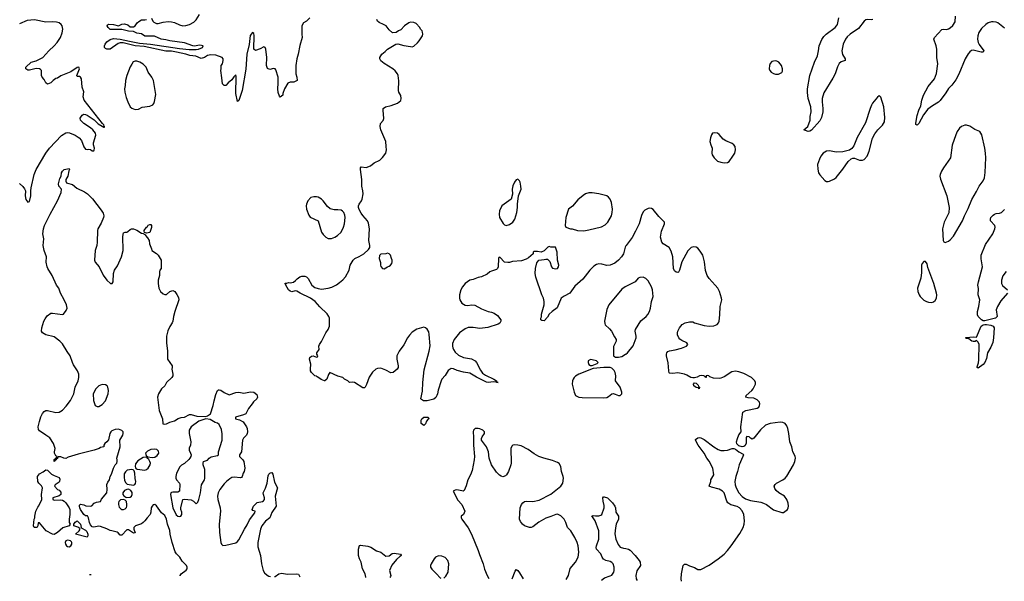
# Model space of a CAD drawing. Header units: inches. Extents: x 1473912 to 1647258, y 640388 to 773423.
# Tile 350 of 420: x 1602652 to 1614587, y 640579 to 647386. Entities that reach past the tile are written whole.
import ezdxf

# ---------------------------------------------------------------- set-up
doc = ezdxf.new("R2010")
doc.units = ezdxf.units.IN
doc.header["$MEASUREMENT"] = 0
doc.layers.add('B6604', color=7, linetype='Continuous')
doc.layers.add('B6614', color=7, linetype='Continuous')

msp = doc.modelspace()

# ---------------------------------------------------------------- linework, layer by layer
at = {"layer": 'B6604', "color": 5}
for points, elevation in [([(1602650, 645399), (1602690, 645364), (1602710, 645337), (1602721, 645310), (1602717, 645250), (1602728, 645208), (1602750, 645173), (1602770, 645184), (1602788, 645250), (1602785, 645310), (1602791, 645349), (1602828, 645510), (1602853, 645570), (1602970, 645770), (1603014, 645830), (1603159, 645981), (1603210, 646015), (1603230, 646020), (1603256, 646016), (1603325, 645985), (1603374, 645954), (1603401, 645921), (1603430, 645844), (1603450, 645817), (1603470, 645811), (1603490, 645816), (1603510, 645811), (1603530, 645797), (1603550, 645796), (1603556, 645804), (1603558, 645830), (1603547, 645870), (1603546, 645894), (1603573, 645987), (1603569, 646010), (1603538, 646050), (1603510, 646076), (1603430, 646129), (1603390, 646169), (1603386, 646194), (1603409, 646230), (1603421, 646239), (1603430, 646242), (1603450, 646237), (1603470, 646229), (1603553, 646173), (1603605, 646125), (1603650, 646094), (1603670, 646082), (1603678, 646082), (1603681, 646090), (1603674, 646094), (1603670, 646110), (1603654, 646130), (1603433, 646410), (1603423, 646450), (1603429, 646510), (1603409, 646570), (1603399, 646670), (1603388, 646690), (1603376, 646696), (1603350, 646699), (1603343, 646710), (1603375, 646790), (1603370, 646809), (1603350, 646805), (1603270, 646755), (1603150, 646704), (1603110, 646679), (1603090, 646672), (1603059, 646650), (1603030, 646621), (1602990, 646603), (1602970, 646621), (1602950, 646661), (1602923, 646690), (1602917, 646710), (1602917, 646770), (1602904, 646784), (1602890, 646791), (1602850, 646794), (1602770, 646773), (1602750, 646774), (1602728, 646790), (1602725, 646810), (1602789, 646871), (1602850, 646889), (1602931, 646930), (1603005, 647010), (1603070, 647068), (1603108, 647110), (1603148, 647170), (1603168, 647228), (1603175, 647270), (1603167, 647310), (1603153, 647330), (1603130, 647347), (1603098, 647358), (1603050, 647360), (1602970, 647356), (1602830, 647383), (1602743, 647377), (1602650, 647335)], 740), ([(1606170, 647409), (1606130, 647368), (1606092, 647348), (1606072, 647310), (1606071, 647210), (1606077, 647170), (1606046, 647074), (1606027, 646970), (1606011, 646910), (1605999, 646830), (1606001, 646730), (1606011, 646689), (1606014, 646650), (1605974, 646630), (1605930, 646629), (1605903, 646617), (1605861, 646550), (1605842, 646490), (1605842, 646470), (1605810, 646446), (1605800, 646460), (1605785, 646505), (1605779, 646550), (1605785, 646615), (1605783, 646690), (1605757, 646777), (1605750, 646789), (1605730, 646794), (1605683, 646783), (1605656, 646796), (1605650, 646806), (1605644, 646830), (1605649, 646930), (1605635, 647030), (1605626, 647050), (1605610, 647058), (1605565, 647035), (1605510, 647014), (1605490, 647028), (1605494, 647194), (1605490, 647219), (1605472, 647232), (1605447, 647193), (1605434, 647086), (1605405, 646970), (1605393, 646787), (1605349, 646530), (1605310, 646405), (1605290, 646395), (1605271, 646490), (1605276, 646696), (1605270, 646718), (1605246, 646694), (1605224, 646656), (1605180, 646620), (1605150, 646589), (1605130, 646588), (1605109, 646609), (1605103, 646683), (1605089, 646770), (1605094, 646790), (1605095, 646830), (1605109, 646850), (1605117, 646890), (1605119, 646910), (1605108, 646930), (1605030, 646957), (1604970, 646962), (1604930, 646953), (1604890, 646929), (1604850, 646917), (1604785, 646945), (1604714, 646954), (1604665, 646970), (1604553, 646993), (1604490, 647003), (1604425, 647005), (1604161, 647061), (1604050, 647069), (1603905, 647105), (1603870, 647104), (1603844, 647096), (1603750, 647031), (1603730, 647027), (1603709, 647029), (1603690, 647037), (1603678, 647050), (1603678, 647070), (1603687, 647090), (1603710, 647117), (1603750, 647148), (1603790, 647159), (1603870, 647151), (1603984, 647124), (1604103, 647103), (1604237, 647090), (1604590, 647037), (1604706, 647026), (1604790, 647025), (1604820, 647030), (1604868, 647050), (1604876, 647070), (1604855, 647075), (1604830, 647076), (1604770, 647066), (1604750, 647069), (1604650, 647104), (1604470, 647129), (1604424, 647144), (1604365, 647150), (1604285, 647185), (1604168, 647188), (1604130, 647215), (1604070, 647224), (1604030, 647242), (1603970, 647249), (1603890, 647268), (1603750, 647268), (1603723, 647290), (1603713, 647310), (1603717, 647323), (1603730, 647332), (1603790, 647326), (1603850, 647311), (1603890, 647333), (1603923, 647337), (1603962, 647322), (1603990, 647299), (1604030, 647300), (1604053, 647310), (1604077, 647350), (1604094, 647366), (1604130, 647383), (1604170, 647383), (1604190, 647388)], 720), ([(1604250, 647406), (1604265, 647370), (1604277, 647357), (1604310, 647341), (1604330, 647340), (1604390, 647358), (1604450, 647364), (1604490, 647361), (1604530, 647351), (1604590, 647323), (1604630, 647311), (1604666, 647314), (1604710, 647327), (1604762, 647358), (1604790, 647385), (1604830, 647450)], 720), ([(1610000, 644644), (1609993, 644630), (1609970, 644550), (1609945, 644510), (1609912, 644470), (1609866, 644434), (1609810, 644410), (1609770, 644405), (1609710, 644423), (1609670, 644425), (1609642, 644418), (1609610, 644397), (1609563, 644350), (1609480, 644240), (1609382, 644158), (1609319, 644070), (1609250, 644037), (1609216, 644010), (1609167, 643893), (1609105, 643850), (1609070, 643815), (1609050, 643782), (1609010, 643738), (1608980, 643740), (1608969, 643750), (1608969, 643770), (1608975, 643785), (1608975, 643815), (1609008, 643930), (1609010, 643970), (1609001, 644010), (1608982, 644050), (1608907, 644267), (1608901, 644310), (1608904, 644370), (1608920, 644440), (1608946, 644470), (1609010, 644478), (1609030, 644485), (1609050, 644482), (1609076, 644456), (1609099, 644390), (1609110, 644376), (1609150, 644365), (1609170, 644371), (1609184, 644390), (1609189, 644410), (1609169, 644470), (1609168, 644568), (1609147, 644627), (1609090, 644628), (1609070, 644638), (1609054, 644630), (1609010, 644586), (1608972, 644568), (1608930, 644578), (1608890, 644578), (1608874, 644570), (1608874, 644550), (1608820, 644500), (1608790, 644482), (1608735, 644465), (1608626, 644454), (1608590, 644442), (1608570, 644442), (1608528, 644448), (1608470, 644506), (1608458, 644502), (1608454, 644490), (1608452, 644390), (1608442, 644370), (1608430, 644358), (1608370, 644339), (1608350, 644329), (1608317, 644303), (1608250, 644270), (1608210, 644263), (1608150, 644239), (1608110, 644229), (1608050, 644189), (1608021, 644150), (1607999, 644110), (1607981, 644050), (1607981, 644010), (1607986, 643990), (1608010, 643951), (1608050, 643927), (1608083, 643923), (1608130, 643928), (1608170, 643924), (1608250, 643881), (1608330, 643851), (1608370, 643843), (1608402, 643830), (1608442, 643802), (1608482, 643750), (1608482, 643730), (1608471, 643709), (1608450, 643695), (1608325, 643655), (1608230, 643644), (1608150, 643657), (1608110, 643656), (1608090, 643654), (1608050, 643639), (1607982, 643590), (1607920, 643510), (1607900, 643460), (1607898, 643430), (1607902, 643410), (1607909, 643390), (1607930, 643356), (1607970, 643321), (1608030, 643293), (1608130, 643275), (1608172, 643252), (1608191, 643231), (1608237, 643137), (1608263, 643103), (1608298, 643078), (1608399, 643030), (1608431, 643010), (1608432, 642992), (1608451, 642989), (1608396, 642996), (1608330, 642989), (1608310, 642993), (1608190, 643052), (1608110, 643100), (1608030, 643112), (1607955, 643135), (1607910, 643155), (1607883, 643157), (1607868, 643152), (1607847, 643133), (1607810, 643074), (1607770, 643029), (1607759, 643010), (1607725, 642895), (1607717, 642850), (1607710, 642830), (1607695, 642805), (1607670, 642786), (1607590, 642765), (1607548, 642768), (1607521, 642781), (1607513, 642790), (1607536, 642884), (1607540, 642990), (1607556, 643144), (1607616, 643370), (1607627, 643433), (1607616, 643570), (1607610, 643601), (1607590, 643636), (1607570, 643653), (1607550, 643658), (1607464, 643636), (1607410, 643600), (1607377, 643563), (1607354, 643530), (1607310, 643445), (1607251, 643370), (1607223, 643310), (1607223, 643270), (1607241, 643190), (1607239, 643170), (1607226, 643150), (1607178, 643110), (1607150, 643105), (1607090, 643139), (1607030, 643161), (1606990, 643159), (1606970, 643149), (1606930, 643114), (1606890, 643053), (1606855, 642965), (1606838, 642930), (1606830, 642922), (1606810, 642924), (1606710, 642989), (1606690, 642994), (1606650, 642989), (1606628, 643010), (1606589, 643029), (1606569, 643049), (1606510, 643066), (1606410, 643109), (1606394, 643086), (1606373, 643027), (1606349, 643009), (1606346, 643010), (1606305, 643025), (1606290, 643038), (1606256, 643056), (1606250, 643066), (1606230, 643068), (1606188, 643110), (1606178, 643130), (1606175, 643150), (1606181, 643210), (1606165, 643270), (1606169, 643290), (1606190, 643306), (1606209, 643311), (1606250, 643296), (1606262, 643298), (1606264, 643310), (1606254, 643330), (1606254, 643350), (1606281, 643390), (1606277, 643430), (1606284, 643450), (1606310, 643485), (1606364, 643590), (1606393, 643630), (1606407, 643673), (1606406, 643770), (1606399, 643790), (1606379, 643819), (1606290, 643907), (1606235, 643970), (1606175, 644010), (1606050, 644070), (1606010, 644096), (1605990, 644099), (1605950, 644089), (1605930, 644095), (1605909, 644110), (1605878, 644170), (1605878, 644178), (1605868, 644190), (1605870, 644194), (1605890, 644194), (1605910, 644202), (1605930, 644198), (1605970, 644203), (1605997, 644223), (1606014, 644246), (1606048, 644270), (1606070, 644276), (1606110, 644276), (1606130, 644271), (1606150, 644251), (1606195, 644170), (1606230, 644141), (1606270, 644127), (1606310, 644120), (1606390, 644130), (1606434, 644146), (1606490, 644174), (1606530, 644201), (1606570, 644234), (1606603, 644270), (1606645, 644350), (1606659, 644410), (1606694, 644470), (1606715, 644490), (1606765, 644515), (1606822, 644550), (1606880, 644600), (1606896, 644624), (1606895, 644650), (1606882, 644710), (1606892, 644850), (1606880, 644920), (1606869, 644950), (1606810, 645012), (1606790, 645043), (1606766, 645086), (1606758, 645110), (1606759, 645130), (1606765, 645150), (1606796, 645190), (1606805, 645210), (1606814, 645274), (1606813, 645310), (1606801, 645370), (1606801, 645450), (1606781, 645570), (1606782, 645590), (1606790, 645602), (1606850, 645595), (1606906, 645614), (1606950, 645650), (1607017, 645683), (1607050, 645715), (1607089, 645770), (1607098, 645810), (1607093, 645850), (1607092, 645910), (1607030, 646050), (1607021, 646090), (1607026, 646130), (1607056, 646164), (1607067, 646190), (1607056, 646290), (1607059, 646310), (1607088, 646330), (1607155, 646345), (1607230, 646375), (1607270, 646408), (1607277, 646430), (1607270, 646469), (1607248, 646508), (1607243, 646530), (1607247, 646647), (1607239, 646710), (1607232, 646732), (1607205, 646765), (1607174, 646790), (1607070, 646856), (1607030, 646889), (1607019, 646910), (1607019, 646930), (1607042, 646970), (1607080, 647000), (1607110, 647030), (1607210, 647091), (1607235, 647095), (1607310, 647074), (1607390, 647061), (1607410, 647059), (1607430, 647067), (1607475, 647105), (1607495, 647130), (1607533, 647190), (1607537, 647210), (1607536, 647236), (1607529, 647250), (1607509, 647270), (1607504, 647290), (1607459, 647339), (1607430, 647353), (1607390, 647357), (1607370, 647349), (1607316, 647310), (1607270, 647262), (1607242, 647250), (1607214, 647230), (1607172, 647228), (1607130, 647262), (1607094, 647310), (1607062, 647330), (1607010, 647353), (1606989, 647370), (1606979, 647390)], 720), ([(1604599, 640647), (1604598, 640650), (1604609, 640671), (1604670, 640714), (1604680, 640730), (1604683, 640750), (1604674, 640770), (1604622, 640822), (1604591, 640871), (1604552, 640910), (1604535, 640935), (1604499, 641050), (1604477, 641150), (1604473, 641193), (1604443, 641270), (1604430, 641332), (1604410, 641377), (1604370, 641409), (1604312, 641492), (1604290, 641508), (1604270, 641504), (1604257, 641490), (1604247, 641470), (1604243, 641417), (1604233, 641387), (1604196, 641350), (1604168, 641310), (1604150, 641290), (1604130, 641276), (1604056, 641250), (1604037, 641230), (1604035, 641210), (1604050, 641166), (1604030, 641164), (1603970, 641202), (1603950, 641201), (1603890, 641138), (1603870, 641136), (1603847, 641167), (1603835, 641175), (1603770, 641192), (1603750, 641193), (1603710, 641215), (1603630, 641243), (1603610, 641248), (1603550, 641235), (1603530, 641239), (1603510, 641264), (1603497, 641290), (1603484, 641350), (1603474, 641374), (1603450, 641374), (1603430, 641389), (1603390, 641449), (1603381, 641470), (1603375, 641490), (1603378, 641502), (1603388, 641512), (1603430, 641507), (1603453, 641493), (1603509, 641491), (1603525, 641495), (1603556, 641524), (1603583, 641537), (1603632, 641548), (1603645, 641575), (1603709, 641651), (1603714, 641690), (1603709, 641751), (1603720, 641780), (1603742, 641810), (1603749, 641850), (1603764, 641876), (1603789, 641950), (1603809, 641991), (1603828, 642010), (1603835, 642030), (1603835, 642050), (1603829, 642070), (1603869, 642210), (1603867, 642290), (1603901, 642350), (1603908, 642370), (1603908, 642390), (1603890, 642408), (1603850, 642422), (1603810, 642418), (1603770, 642401), (1603757, 642390), (1603746, 642370), (1603727, 642293), (1603710, 642270), (1603684, 642250), (1603671, 642230), (1603671, 642209), (1603630, 642199), (1603616, 642190), (1603554, 642170), (1603359, 642121), (1603238, 642082), (1603210, 642066), (1603186, 642070), (1603150, 642088), (1603114, 642086), (1603110, 642066), (1603098, 642062), (1603094, 642050), (1603078, 642042), (1603074, 642030), (1603070, 642029), (1603070, 642054), (1603082, 642058), (1603086, 642070), (1603102, 642078), (1603106, 642090), (1603090, 642098), (1603073, 642130), (1603073, 642150), (1603081, 642190), (1603062, 642250), (1603016, 642316), (1602970, 642352), (1602890, 642402), (1602879, 642419), (1602876, 642450), (1602890, 642516), (1602910, 642573), (1602930, 642613), (1602950, 642639), (1602970, 642650), (1602990, 642650), (1603090, 642626), (1603132, 642628), (1603170, 642655), (1603217, 642703), (1603269, 642770), (1603310, 642850), (1603323, 642930), (1603360, 643010), (1603367, 643050), (1603367, 643090), (1603354, 643130), (1603303, 643203), (1603290, 643230), (1603265, 643310), (1603226, 643366), (1603170, 643458), (1603140, 643490), (1603070, 643542), (1602968, 643568), (1602930, 643590), (1602918, 643610), (1602921, 643650), (1602944, 643730), (1602959, 643761), (1602985, 643795), (1603030, 643828), (1603050, 643830), (1603169, 643811), (1603184, 643816), (1603217, 643863), (1603226, 643890), (1603220, 643930), (1603192, 643992), (1603145, 644070), (1603125, 644130), (1603099, 644170), (1603044, 644284), (1602991, 644370), (1602983, 644390), (1602974, 644446), (1602978, 644510), (1602950, 644590), (1602938, 644650), (1602944, 644730), (1602934, 644790), (1602940, 644850), (1602953, 644890), (1603022, 645030), (1603109, 645190), (1603153, 645290), (1603157, 645330), (1603127, 645370), (1603123, 645397), (1603138, 645462), (1603155, 645490), (1603158, 645530), (1603169, 645551), (1603190, 645571), (1603250, 645582), (1603255, 645570), (1603246, 645554), (1603235, 645490), (1603211, 645450), (1603211, 645430), (1603221, 645410), (1603230, 645403), (1603290, 645388), (1603345, 645345), (1603438, 645298), (1603474, 645274), (1603533, 645213), (1603639, 645079), (1603663, 645043), (1603670, 645010), (1603667, 644990), (1603639, 644921), (1603599, 644850), (1603594, 644830), (1603592, 644690), (1603585, 644650), (1603567, 644590), (1603558, 644470), (1603566, 644446), (1603615, 644390), (1603665, 644290), (1603710, 644227), (1603752, 644188), (1603772, 644188), (1603785, 644210), (1603787, 644310), (1603802, 644350), (1603836, 644404), (1603884, 644510), (1603905, 644590), (1603902, 644758), (1603910, 644802), (1603929, 644811), (1603950, 644811), (1603963, 644817), (1603990, 644842), (1604006, 644850), (1604030, 644851), (1604070, 644835), (1604130, 644798), (1604154, 644794), (1604154, 644790), (1604177, 644777), (1604178, 644770), (1604203, 644743), (1604221, 644710), (1604227, 644670), (1604251, 644610), (1604252, 644590), (1604311, 644551), (1604331, 644530), (1604366, 644470), (1604365, 644370), (1604351, 644350), (1604346, 644330), (1604345, 644285), (1604331, 644229), (1604331, 644190), (1604339, 644130), (1604359, 644090), (1604390, 644063), (1604410, 644056), (1604430, 644056), (1604470, 644091), (1604510, 644105), (1604531, 644091), (1604557, 644057), (1604578, 644018), (1604581, 643990), (1604533, 643850), (1604516, 643790), (1604508, 643730), (1604501, 643710), (1604472, 643668), (1604446, 643614), (1604430, 643550), (1604430, 643470), (1604444, 643370), (1604444, 643270), (1604498, 643190), (1604502, 643170), (1604495, 643150), (1604508, 643090), (1604508, 643070), (1604495, 643050), (1604433, 642987), (1604410, 642947), (1604370, 642910), (1604336, 642850), (1604324, 642810), (1604341, 642650), (1604382, 642550), (1604388, 642488), (1604410, 642482), (1604430, 642487), (1604470, 642506), (1604530, 642524), (1604571, 642551), (1604610, 642564), (1604650, 642568), (1604710, 642600), (1604730, 642602), (1604800, 642580), (1604910, 642578), (1604930, 642583), (1604964, 642610), (1604998, 642710), (1605008, 642768), (1605030, 642843), (1605050, 642892), (1605061, 642899), (1605070, 642901), (1605090, 642896), (1605130, 642866), (1605190, 642838), (1605272, 642868), (1605310, 642873), (1605370, 642861), (1605450, 642875), (1605490, 642871), (1605525, 642845), (1605536, 642810), (1605526, 642790), (1605485, 642755), (1605470, 642729), (1605427, 642673), (1605391, 642610), (1605363, 642597), (1605267, 642570), (1605267, 642550), (1605315, 642535), (1605362, 642510), (1605401, 642450), (1605408, 642430), (1605414, 642390), (1605411, 642370), (1605402, 642350), (1605366, 642314), (1605352, 642288), (1605340, 642150), (1605316, 642110), (1605315, 642095), (1605315, 642090), (1605356, 642050), (1605369, 642030), (1605382, 641950), (1605373, 641910), (1605360, 641890), (1605350, 641850), (1605342, 641838), (1605328, 641832), (1605250, 641841), (1605224, 641836), (1605198, 641822), (1605158, 641790), (1605130, 641759), (1605079, 641690), (1605059, 641650), (1605050, 641610), (1605052, 641570), (1605080, 641470), (1605085, 641430), (1605070, 641270), (1605073, 641170), (1605090, 641050), (1605097, 641030), (1605114, 641014), (1605150, 641016), (1605270, 641046), (1605290, 641060), (1605310, 641083), (1605375, 641210), (1605410, 641264), (1605436, 641324), (1605504, 641410), (1605508, 641430), (1605477, 641437), (1605468, 641448), (1605485, 641490), (1605530, 641535), (1605594, 641546), (1605606, 641554), (1605618, 641570), (1605619, 641590), (1605606, 641630), (1605605, 641650), (1605632, 641708), (1605651, 641770), (1605662, 641858), (1605670, 641878), (1605682, 641890), (1605690, 641895), (1605710, 641896), (1605719, 641879), (1605742, 641782), (1605777, 641710), (1605750, 641610), (1605759, 641490), (1605710, 641414), (1605684, 641350), (1605630, 641307), (1605586, 641250), (1605571, 641210), (1605537, 641050), (1605538, 640998), (1605570, 640890), (1605584, 640790), (1605605, 640710), (1605621, 640681), (1605650, 640654), (1605670, 640643), (1605692, 640636)], 720), ([(1610000, 644154), (1609991, 644150), (1609950, 644119), (1609795, 643930), (1609768, 643872), (1609741, 643730), (1609743, 643703), (1609750, 643686), (1609801, 643641), (1609827, 643610), (1609861, 643541), (1609884, 643510), (1609883, 643490), (1609850, 643426), (1609851, 643310), (1609874, 643294), (1609910, 643294), (1609950, 643305), (1609996, 643330), (1610000, 643333)], 740), ([(1608208, 642432), (1608171, 642429), (1608151, 642409), (1608147, 642390), (1608154, 642326), (1608154, 642230), (1608164, 642090), (1608162, 642050), (1608137, 641923), (1608118, 641870), (1608082, 641810), (1608064, 641736), (1608039, 641681), (1608028, 641672), (1608010, 641674), (1607950, 641688), (1607930, 641685), (1607907, 641670), (1607962, 641562), (1608012, 641510), (1608048, 641430), (1608031, 641390), (1608005, 641370), (1608005, 641350), (1608012, 641330), (1608090, 641225), (1608130, 641152), (1608210, 640952), (1608224, 640904), (1608270, 640790), (1608286, 640726), (1608317, 640650), (1608339, 640611)], 740), ([(1609276, 640600), (1609303, 640650), (1609325, 640735), (1609390, 640812), (1609421, 640870), (1609430, 640930), (1609423, 641010), (1609411, 641051), (1609383, 641110), (1609331, 641190), (1609294, 641230), (1609273, 641290), (1609251, 641330), (1609210, 641374), (1609171, 641391), (1609150, 641389), (1609090, 641363), (1609030, 641345), (1608944, 641296), (1608870, 641239), (1608850, 641230), (1608830, 641230), (1608769, 641250), (1608746, 641270), (1608722, 641302), (1608712, 641332), (1608718, 641470), (1608735, 641510), (1608750, 641531), (1608770, 641548), (1608790, 641552), (1608870, 641545), (1608950, 641564), (1609090, 641633), (1609210, 641730), (1609234, 641770), (1609242, 641830), (1609240, 641850), (1609220, 641910), (1609210, 641970), (1609190, 642005), (1609170, 642018), (1609110, 642043), (1609004, 642070), (1608946, 642090), (1608890, 642122), (1608817, 642177), (1608730, 642219), (1608690, 642229), (1608649, 642231), (1608630, 642227), (1608621, 642219), (1608607, 642193), (1608609, 642011), (1608606, 641990), (1608575, 641910), (1608552, 641868), (1608541, 641859), (1608510, 641846), (1608490, 641853), (1608466, 641866), (1608430, 641901), (1608372, 641990), (1608344, 642070), (1608334, 642150), (1608327, 642170), (1608310, 642209), (1608251, 642290), (1608249, 642310), (1608256, 642330), (1608286, 642370), (1608287, 642390), (1608266, 642410), (1608230, 642426), (1608208, 642432)], 740), ([(1609706, 640593), (1609739, 640621), (1609810, 640644), (1609830, 640655), (1609853, 640690), (1609857, 640710), (1609857, 640750), (1609844, 640790), (1609830, 640807), (1609810, 640818), (1609758, 640830), (1609727, 640847), (1609712, 640872), (1609698, 640910), (1609645, 640970), (1609641, 640990), (1609643, 641010), (1609673, 641090), (1609672, 641190), (1609629, 641310), (1609589, 641371), (1609590, 641374), (1609604, 641376), (1609631, 641371), (1609670, 641373), (1609698, 641382), (1609710, 641390), (1609737, 641470), (1609737, 641497), (1609724, 641550), (1609722, 641590), (1609730, 641602), (1609738, 641602), (1609778, 641590), (1609839, 641530), (1609867, 641490), (1609875, 641470), (1609878, 641418), (1609911, 641370), (1609911, 641330), (1609883, 641270), (1609873, 641227), (1609866, 641154), (1609878, 641090), (1609905, 641025), (1609932, 640992), (1609970, 640979), (1610000, 640975)], 720), ([(1606848, 640625), (1606849, 640630), (1606841, 640670), (1606809, 640729), (1606793, 640810), (1606769, 640850), (1606757, 640890), (1606759, 640970), (1606769, 641011), (1606784, 641016), (1606870, 641005), (1606910, 640993), (1606976, 640950), (1607031, 640931), (1607090, 640885), (1607130, 640887), (1607166, 640914), (1607190, 640919), (1607266, 640906), (1607277, 640897), (1607279, 640890), (1607261, 640879), (1607218, 640842), (1607164, 640776), (1607136, 640710), (1607151, 640650), (1607145, 640635), (1607138, 640623)], 720), ([(1607730, 640886), (1607693, 640870), (1607676, 640850), (1607638, 640790), (1607631, 640770), (1607633, 640750), (1607646, 640726), (1607705, 640670), (1607750, 640619), (1607755, 640617)], 740), ([(1607795, 640616), (1607819, 640641), (1607846, 640690), (1607853, 640790), (1607841, 640830), (1607810, 640866), (1607770, 640885), (1607730, 640886)], 740), ([(1608623, 640609), (1608657, 640703), (1608670, 640723), (1608690, 640708), (1608710, 640682), (1608753, 640607)], 740), ([(1603510, 640658), (1603496, 640657)], 740), ([(1603519, 640657), (1603510, 640658)], 740), ([(1605742, 640636), (1605750, 640639), (1605792, 640668), (1605830, 640679), (1605893, 640667), (1606010, 640671), (1606030, 640665), (1606041, 640650), (1606046, 640633)], 720)]:
    msp.add_lwpolyline(points, dxfattribs=dict(at, elevation=elevation))
for points, elevation in [([(1604050, 646882), (1604026, 646874), (1604010, 646849), (1603990, 646813), (1603949, 646711), (1603933, 646650), (1603930, 646590), (1603921, 646550), (1603926, 646506), (1603943, 646443), (1603962, 646390), (1603992, 646332), (1604010, 646313), (1604030, 646304), (1604050, 646298), (1604090, 646302), (1604136, 646324), (1604230, 646340), (1604265, 646355), (1604277, 646370), (1604287, 646393), (1604301, 646479), (1604272, 646650), (1604254, 646690), (1604210, 646749), (1604185, 646810), (1604150, 646848), (1604110, 646871), (1604070, 646882)], 740), ([(1608690, 645452), (1608670, 645447), (1608650, 645418), (1608628, 645372), (1608623, 645330), (1608627, 645270), (1608608, 645212), (1608495, 645130), (1608467, 645070), (1608464, 645030), (1608468, 644990), (1608514, 644914), (1608530, 644898), (1608550, 644891), (1608590, 644905), (1608629, 644931), (1608652, 644968), (1608679, 645050), (1608686, 645110), (1608685, 645150), (1608699, 645250), (1608729, 645331), (1608727, 645370), (1608717, 645417), (1608710, 645433)], 720), ([(1606219, 645241), (1606181, 645230), (1606146, 645190), (1606127, 645150), (1606123, 645130), (1606127, 645090), (1606157, 645017), (1606174, 644994), (1606270, 644950), (1606310, 644810), (1606330, 644782), (1606362, 644750), (1606390, 644736), (1606410, 644734), (1606430, 644735), (1606470, 644749), (1606505, 644770), (1606548, 644810), (1606578, 644870), (1606588, 644910), (1606597, 644990), (1606595, 645015), (1606580, 645050), (1606566, 645066), (1606550, 645076), (1606510, 645082), (1606462, 645082), (1606415, 645095), (1606383, 645123), (1606332, 645192), (1606310, 645212), (1606270, 645234), (1606250, 645240)], 740), ([(1609590, 645289), (1609550, 645289), (1609510, 645274), (1609483, 645257), (1609418, 645202), (1609353, 645127), (1609305, 645090), (1609271, 644990), (1609265, 644890), (1609272, 644872), (1609330, 644851), (1609350, 644851), (1609413, 644833), (1609490, 644828), (1609550, 644838), (1609706, 644874), (1609750, 644898), (1609781, 644930), (1609825, 645010), (1609835, 645050), (1609839, 645090), (1609827, 645170), (1609810, 645210), (1609790, 645237), (1609769, 645250), (1609670, 645276)], 720), ([(1604190, 644798), (1604166, 644806), (1604162, 644822), (1604162, 644830), (1604190, 644871), (1604201, 644879), (1604210, 644894), (1604230, 644905), (1604242, 644902), (1604251, 644890), (1604250, 644866), (1604230, 644808)], 720), ([(1607110, 644555), (1607090, 644548), (1607030, 644546), (1607013, 644527), (1607011, 644490), (1607024, 644444), (1607025, 644410), (1607030, 644394), (1607050, 644372), (1607070, 644365), (1607110, 644392), (1607130, 644398), (1607148, 644410), (1607162, 644430), (1607168, 644450), (1607168, 644470), (1607158, 644490), (1607148, 644530), (1607130, 644548)], 720), ([(1609570, 643266), (1609544, 643250), (1609541, 643230), (1609550, 643208), (1609570, 643195), (1609590, 643193), (1609610, 643202), (1609650, 643217), (1609665, 643230), (1609642, 643250), (1609590, 643265)], 740), ([(1609732, 643172), (1609603, 643157), (1609430, 643090), (1609390, 643065), (1609373, 643050), (1609360, 643030), (1609353, 643007), (1609350, 642970), (1609374, 642870), (1609390, 642829), (1609430, 642812), (1609468, 642808), (1609730, 642804), (1609770, 642807), (1609790, 642817), (1609830, 642850), (1609845, 642855), (1609870, 642849), (1609910, 642831), (1609930, 642831), (1609950, 642850), (1609950, 642870), (1609931, 642931), (1609874, 643010), (1609876, 643070), (1609871, 643111), (1609856, 643136), (1609830, 643161), (1609810, 643170)], 740), ([(1603650, 642966), (1603610, 642947), (1603575, 642910), (1603544, 642850), (1603545, 642770), (1603566, 642710), (1603590, 642696), (1603610, 642697), (1603630, 642708), (1603650, 642722), (1603690, 642768), (1603725, 642850), (1603728, 642890), (1603720, 642930), (1603712, 642950), (1603690, 642961)], 720), ([(1604910, 642548), (1604822, 642518), (1604732, 642450), (1604707, 642410), (1604706, 642370), (1604726, 642270), (1604723, 642230), (1604706, 642194), (1604705, 642170), (1604724, 642130), (1604729, 642110), (1604725, 642090), (1604716, 642070), (1604703, 642057), (1604650, 642008), (1604614, 641986), (1604593, 641967), (1604551, 641890), (1604543, 641850), (1604545, 641830), (1604552, 641810), (1604588, 641768), (1604594, 641754), (1604588, 641670), (1604570, 641658), (1604510, 641660), (1604490, 641656), (1604482, 641650), (1604479, 641630), (1604510, 641470), (1604550, 641385), (1604570, 641367), (1604590, 641363), (1604605, 641370), (1604617, 641390), (1604616, 641416), (1604605, 641450), (1604605, 641470), (1604630, 641570), (1604650, 641574), (1604730, 641566), (1604760, 641550), (1604790, 641517), (1604810, 641539), (1604823, 641570), (1604844, 641650), (1604857, 641750), (1604893, 641807), (1604896, 641824), (1604894, 641934), (1604875, 641990), (1604874, 642010), (1604879, 642030), (1604930, 642048), (1604950, 642070), (1604973, 642087), (1605050, 642103), (1605062, 642110), (1605062, 642150), (1605106, 642290), (1605108, 642368), (1605100, 642420), (1605070, 642479), (1605050, 642495), (1605022, 642502), (1604961, 642541)], 720), ([(1607550, 642466), (1607518, 642490), (1607519, 642530), (1607525, 642550), (1607550, 642570), (1607602, 642570), (1607611, 642550), (1607599, 642541), (1607582, 642518), (1607570, 642486)], 720), ([(1604290, 642182), (1604243, 642177), (1604203, 642157), (1604178, 642130), (1604184, 642104), (1604207, 642087), (1604259, 642079), (1604290, 642083), (1604318, 642102), (1604338, 642130), (1604336, 642156), (1604316, 642176)], 720), ([(1604184, 642084), (1604150, 642079), (1604082, 642038), (1604057, 642003), (1604051, 641970), (1604054, 641954), (1604062, 641942), (1604076, 641936), (1604170, 641925), (1604190, 641933), (1604209, 641951), (1604233, 641990), (1604236, 642010), (1604231, 642031), (1604216, 642056), (1604198, 642070), (1604198, 642078)], 720), ([(1603070, 641562), (1603150, 641565), (1603170, 641561), (1603190, 641551), (1603210, 641530), (1603250, 641471), (1603259, 641450), (1603261, 641390), (1603251, 641330), (1603251, 641291), (1603262, 641270), (1603252, 641250), (1603175, 641225), (1603111, 641170), (1603070, 641148), (1603049, 641150), (1602973, 641190), (1602890, 641288), (1602874, 641286), (1602871, 641250), (1602865, 641235), (1602854, 641230), (1602829, 641229), (1602821, 641250), (1602829, 641330), (1602835, 641350), (1602834, 641370), (1602849, 641429), (1602870, 641476), (1602885, 641495), (1602922, 641570), (1602917, 641630), (1602929, 641710), (1602918, 641738), (1602882, 641770), (1602870, 641788), (1602867, 641850), (1602890, 641881), (1602935, 641905), (1602970, 641931), (1602990, 641926), (1603038, 641878), (1603070, 641861), (1603130, 641838), (1603138, 641818), (1603136, 641790), (1603130, 641779), (1603082, 641750), (1603072, 641730), (1603110, 641691), (1603130, 641685), (1603150, 641658), (1603151, 641629), (1603130, 641614), (1603054, 641590), (1603054, 641570)], 720), ([(1604010, 641934), (1603956, 641924), (1603933, 641907), (1603920, 641880), (1603917, 641837), (1603924, 641804), (1603936, 641776), (1603956, 641756), (1604030, 641744), (1604048, 641752), (1604056, 641764), (1604060, 641790), (1604050, 641825), (1604048, 641888), (1604039, 641919), (1604029, 641929)], 720), ([(1603970, 641695), (1603950, 641693), (1603922, 641678), (1603902, 641650), (1603904, 641630), (1603916, 641616), (1603937, 641597), (1603950, 641593), (1603990, 641597), (1604008, 641612), (1604017, 641630), (1604015, 641655), (1604000, 641680)], 720), ([(1603912, 641572), (1603875, 641565), (1603855, 641545), (1603851, 641529), (1603848, 641510), (1603856, 641476), (1603876, 641456), (1603890, 641451), (1603910, 641450), (1603930, 641457), (1603945, 641475), (1603949, 641490), (1603951, 641511), (1603945, 641545), (1603930, 641564)], 720), ([(1603470, 641113), (1603327, 641150), (1603372, 641190), (1603385, 641210), (1603380, 641220), (1603356, 641236), (1603308, 641250), (1603308, 641270), (1603326, 641294), (1603350, 641312), (1603390, 641271), (1603398, 641230), (1603403, 641223), (1603450, 641199), (1603464, 641184), (1603477, 641150), (1603479, 641130)], 720), ([(1603230, 641077), (1603212, 641068), (1603204, 641050), (1603206, 641030), (1603218, 641010), (1603230, 641000), (1603250, 640998), (1603270, 641009), (1603282, 641030), (1603283, 641050), (1603279, 641059), (1603267, 641070), (1603250, 641075)], 740)]:
    msp.add_lwpolyline(points, close=True, dxfattribs=dict(at, elevation=elevation))
at = {"layer": 'B6614', "color": 5}
for points, elevation in [([(1612993, 647390), (1612976, 647384), (1612930, 647390), (1612910, 647385), (1612890, 647370), (1612819, 647281), (1612719, 647210), (1612682, 647178), (1612661, 647150), (1612635, 647090), (1612618, 647010), (1612624, 646964), (1612656, 646910), (1612658, 646890), (1612610, 646875), (1612585, 646855), (1612564, 646816), (1612535, 646730), (1612510, 646676), (1612401, 646499), (1612381, 646430), (1612380, 646390), (1612389, 646310), (1612388, 646270), (1612370, 646200), (1612350, 646162), (1612250, 646046), (1612230, 646034), (1612210, 646031), (1612155, 646050), (1612205, 646090), (1612233, 646170), (1612234, 646214), (1612246, 646270), (1612240, 646330), (1612209, 646429), (1612203, 646503), (1612203, 646550), (1612230, 646710), (1612285, 646870), (1612321, 646950), (1612336, 647010), (1612343, 647070), (1612375, 647145), (1612399, 647181), (1612429, 647210), (1612537, 647290), (1612554, 647310), (1612564, 647330), (1612583, 647410)], 680), ([(1614590, 647284), (1614510, 647347), (1614490, 647355), (1614450, 647360), (1614430, 647359), (1614392, 647348), (1614362, 647330), (1614310, 647281), (1614279, 647230), (1614266, 647190), (1614263, 647150), (1614271, 647110), (1614284, 647084), (1614338, 647010), (1614330, 646994), (1614308, 646992), (1614210, 647017), (1614190, 647014), (1614170, 646998), (1614150, 646974), (1614113, 646910), (1614036, 646724), (1614001, 646659), (1613949, 646591), (1613909, 646551), (1613879, 646501), (1613810, 646408), (1613790, 646388), (1613717, 646343), (1613660, 646300), (1613608, 646232), (1613550, 646129), (1613530, 646109), (1613515, 646115), (1613514, 646134), (1613530, 646225), (1613550, 646290), (1613577, 646343), (1613586, 646410), (1613607, 646470), (1613664, 646576), (1613741, 646670), (1613767, 646733), (1613783, 646850), (1613768, 646930), (1613770, 647030), (1613762, 647070), (1613734, 647150), (1613740, 647170), (1613830, 647266), (1613850, 647271), (1613887, 647267), (1613910, 647275), (1613930, 647287), (1613963, 647317), (1613990, 647359), (1613996, 647430)], 680), ([(1610675, 640579), (1610669, 640610), (1610672, 640670), (1610694, 640770), (1610710, 640786), (1610730, 640787), (1610770, 640766), (1610830, 640747), (1610870, 640723), (1610910, 640722), (1611010, 640776), (1611118, 640850), (1611190, 640908), (1611230, 640953), (1611277, 641010), (1611382, 641158), (1611420, 641230), (1611433, 641270), (1611439, 641310), (1611431, 641390), (1611410, 641432), (1611377, 641470), (1611350, 641487), (1611270, 641507), (1611236, 641530), (1611223, 641550), (1611190, 641650), (1611172, 641672), (1611130, 641697), (1611038, 641718), (1611009, 641730), (1611029, 641790), (1611029, 641810), (1611064, 641870), (1611053, 641950), (1611010, 642035), (1610981, 642070), (1610949, 642130), (1610876, 642230), (1610842, 642290), (1610844, 642296), (1610870, 642316), (1610890, 642321), (1610910, 642319), (1610950, 642299), (1611067, 642207), (1611117, 642177), (1611150, 642166), (1611190, 642165), (1611230, 642170), (1611290, 642188), (1611310, 642188), (1611330, 642182), (1611371, 642150), (1611420, 642120), (1611425, 642110), (1611419, 642090), (1611374, 641990), (1611354, 641910), (1611333, 641850), (1611322, 641790), (1611325, 641750), (1611338, 641710), (1611371, 641651), (1611408, 641608), (1611450, 641579), (1611510, 641557), (1611636, 641536), (1611667, 641527), (1611703, 641510), (1611790, 641447), (1611890, 641411), (1611910, 641411), (1611957, 641450), (1611969, 641470), (1611973, 641490), (1611966, 641526), (1611949, 641570), (1611921, 641610), (1611853, 641653), (1611821, 641681), (1611804, 641704), (1611798, 641730), (1611810, 641754), (1611826, 641770), (1611904, 641810), (1611930, 641830), (1611950, 641855), (1612031, 641990), (1612049, 642031), (1612054, 642070), (1612050, 642096), (1612023, 642150), (1612012, 642210), (1611988, 642270), (1611977, 642370), (1611963, 642430), (1611950, 642462), (1611930, 642490), (1611904, 642504), (1611870, 642507), (1611750, 642490), (1611693, 642470), (1611630, 642416), (1611567, 642333), (1611550, 642315), (1611530, 642302), (1611510, 642313), (1611493, 642330), (1611464, 642336), (1611457, 642323), (1611458, 642250), (1611440, 642220), (1611430, 642213), (1611410, 642210), (1611370, 642221), (1611344, 642244), (1611341, 642270), (1611351, 642310), (1611370, 642355), (1611398, 642390), (1611393, 642450), (1611419, 642630), (1611455, 642650), (1611590, 642677), (1611610, 642690), (1611621, 642710), (1611624, 642730), (1611619, 642750), (1611590, 642780), (1611550, 642797), (1611482, 642802), (1611453, 642810), (1611456, 642830), (1611527, 642890), (1611544, 642910), (1611569, 642969), (1611572, 642990), (1611564, 643010), (1611521, 643050), (1611430, 643098), (1611370, 643118), (1611330, 643124), (1611284, 643116), (1611190, 643056), (1611150, 643041), (1611130, 643038), (1611061, 643041), (1611019, 643059), (1611006, 643070), (1610990, 643074), (1610974, 643070), (1610971, 643049), (1610966, 643050), (1610962, 643062), (1610946, 643070), (1610915, 643075), (1610892, 643070), (1610865, 643055), (1610830, 643046), (1610813, 643047), (1610789, 643050), (1610739, 643079), (1610710, 643090), (1610630, 643104), (1610570, 643099), (1610530, 643101), (1610526, 643106), (1610520, 643130), (1610513, 643227), (1610494, 643310), (1610492, 643330), (1610498, 643350), (1610510, 643363), (1610530, 643371), (1610597, 643383), (1610675, 643405), (1610734, 643430), (1610749, 643450), (1610739, 643470), (1610677, 643497), (1610654, 643514), (1610642, 643530), (1610625, 643565), (1610624, 643590), (1610629, 643610), (1610650, 643651), (1610682, 643690), (1610718, 643710), (1610770, 643725), (1610810, 643722), (1610832, 643712), (1610950, 643680), (1611010, 643670), (1611064, 643676), (1611107, 643693), (1611123, 643710), (1611129, 643730), (1611140, 643810), (1611144, 643910), (1611161, 643990), (1611160, 644010), (1611135, 644090), (1611114, 644130), (1611083, 644170), (1611008, 644248), (1610985, 644285), (1610966, 644346), (1610953, 644450), (1610931, 644530), (1610910, 644570), (1610890, 644596), (1610870, 644618), (1610850, 644630), (1610825, 644635), (1610790, 644626), (1610750, 644585), (1610680, 644450), (1610650, 644349), (1610636, 644324), (1610630, 644320), (1610610, 644325), (1610590, 644343), (1610577, 644370), (1610568, 644510), (1610550, 644581), (1610523, 644623), (1610453, 644670), (1610436, 644690), (1610418, 644750), (1610430, 644822), (1610469, 644910), (1610469, 644930), (1610400, 645000), (1610330, 645087), (1610310, 645098), (1610290, 645103), (1610270, 645098), (1610230, 645077), (1610210, 645056), (1610191, 645011), (1610159, 644910), (1610118, 644822), (1610075, 644745), (1610003, 644650), (1610000, 644644)], 720), ([(1614627, 644070), (1614543, 643977), (1614506, 643910), (1614490, 643870), (1614502, 643790), (1614481, 643770), (1614350, 643735), (1614330, 643736), (1614310, 643748), (1614270, 643790), (1614261, 643810), (1614262, 643850), (1614278, 643910), (1614292, 643990), (1614270, 644050), (1614273, 644127), (1614267, 644170), (1614273, 644210), (1614321, 644390), (1614306, 644486), (1614308, 644530), (1614358, 644662), (1614447, 644790), (1614474, 644850), (1614476, 644870), (1614472, 644890), (1614420, 644950), (1614418, 644970), (1614424, 644990), (1614450, 645016), (1614470, 645029), (1614490, 645036), (1614530, 645040), (1614551, 645050), (1614590, 645086)], 680), ([(1610000, 643333), (1610021, 643350), (1610087, 643433), (1610125, 643530), (1610126, 643550), (1610111, 643610), (1610115, 643630), (1610183, 643737), (1610246, 643790), (1610266, 643814), (1610285, 643850), (1610298, 643890), (1610312, 643970), (1610330, 644030), (1610323, 644110), (1610309, 644150), (1610270, 644222), (1610242, 644250), (1610210, 644265), (1610170, 644261), (1610150, 644253), (1610111, 644210), (1610000, 644154)], 740), ([(1614610, 644333), (1614570, 644280), (1614552, 644230), (1614552, 644190), (1614565, 644165), (1614626, 644110)], 680), ([(1610000, 640975), (1610030, 640970), (1610050, 640958), (1610114, 640890), (1610160, 640830), (1610171, 640810), (1610177, 640770), (1610133, 640707), (1610122, 640650), (1610125, 640610), (1610138, 640587)], 720)]:
    msp.add_lwpolyline(points, dxfattribs=dict(at, elevation=elevation))
for points, elevation in [([(1611808, 646888), (1611770, 646878), (1611750, 646854), (1611742, 646830), (1611737, 646790), (1611743, 646770), (1611759, 646750), (1611790, 646734), (1611813, 646727), (1611850, 646726), (1611890, 646747), (1611899, 646761), (1611899, 646790), (1611885, 646830), (1611854, 646870), (1611830, 646884)], 720), ([(1613070, 646463), (1613050, 646447), (1612990, 646374), (1612977, 646350), (1612960, 646310), (1612905, 646135), (1612803, 645957), (1612764, 645856), (1612737, 645823), (1612710, 645804), (1612630, 645785), (1612550, 645782), (1612470, 645796), (1612430, 645792), (1612390, 645769), (1612361, 645730), (1612345, 645695), (1612324, 645630), (1612325, 645575), (1612336, 645530), (1612350, 645505), (1612410, 645437), (1612430, 645426), (1612450, 645424), (1612470, 645428), (1612530, 645457), (1612550, 645475), (1612630, 645575), (1612693, 645667), (1612730, 645701), (1612750, 645708), (1612770, 645708), (1612830, 645684), (1612870, 645683), (1612890, 645692), (1612924, 645730), (1612950, 645791), (1612991, 645949), (1613017, 646003), (1613052, 646050), (1613112, 646108), (1613136, 646150), (1613140, 646200), (1613128, 646328), (1613090, 646449), (1613078, 646458)], 720), ([(1614130, 646107), (1614110, 646107), (1614070, 646093), (1614045, 646070), (1614017, 646030), (1613998, 645990), (1613955, 645865), (1613933, 645710), (1613849, 645590), (1613825, 645550), (1613810, 645510), (1613807, 645490), (1613814, 645454), (1613892, 645250), (1613920, 645110), (1613915, 645045), (1613858, 644930), (1613838, 644850), (1613846, 644710), (1613853, 644693), (1613870, 644684), (1613910, 644701), (1613930, 644716), (1613970, 644761), (1614081, 644950), (1614104, 645010), (1614150, 645099), (1614195, 645205), (1614250, 645304), (1614281, 645370), (1614330, 645433), (1614345, 645470), (1614353, 645533), (1614362, 645710), (1614359, 645770), (1614351, 645830), (1614315, 645990), (1614289, 646030), (1614230, 646056), (1614170, 646094)], 720), ([(1611070, 646016), (1611051, 646009), (1611037, 645990), (1611026, 645954), (1611019, 645910), (1611028, 645868), (1611046, 645830), (1611041, 645770), (1611047, 645750), (1611071, 645711), (1611110, 645671), (1611150, 645658), (1611190, 645651), (1611230, 645656), (1611250, 645666), (1611298, 645730), (1611321, 645770), (1611330, 645810), (1611323, 645850), (1611310, 645870), (1611290, 645886), (1611210, 645919), (1611178, 645938), (1611130, 645996), (1611110, 646009)], 720), ([(1613630, 644454), (1613610, 644454), (1613591, 644430), (1613583, 644410), (1613583, 644323), (1613575, 644255), (1613545, 644170), (1613536, 644130), (1613539, 644090), (1613554, 644050), (1613567, 644030), (1613610, 643988), (1613645, 643970), (1613670, 643964), (1613710, 643959), (1613730, 643965), (1613750, 643981), (1613764, 644010), (1613770, 644050), (1613767, 644070), (1613732, 644190), (1613662, 644382), (1613650, 644428)], 720), ([(1614270, 643164), (1614258, 643170), (1614258, 643178), (1614273, 643227), (1614277, 643263), (1614284, 643450), (1614270, 643479), (1614250, 643498), (1614233, 643487), (1614210, 643485), (1614195, 643490), (1614159, 643519), (1614130, 643522), (1614118, 643530), (1614130, 643536), (1614210, 643541), (1614250, 643538), (1614308, 643672), (1614330, 643686), (1614350, 643690), (1614370, 643691), (1614423, 643683), (1614450, 643670), (1614463, 643650), (1614456, 643530), (1614447, 643473), (1614422, 643418), (1614382, 643350), (1614370, 643278), (1614350, 643230), (1614330, 643207)], 680), ([(1610890, 642910), (1610882, 642922), (1610850, 642927), (1610823, 642950), (1610819, 642970), (1610830, 642985), (1610850, 642982), (1610875, 642955), (1610881, 642941), (1610892, 642930)], 720)]:
    msp.add_lwpolyline(points, close=True, dxfattribs=dict(at, elevation=elevation))

doc.saveas('drawing.dxf')
